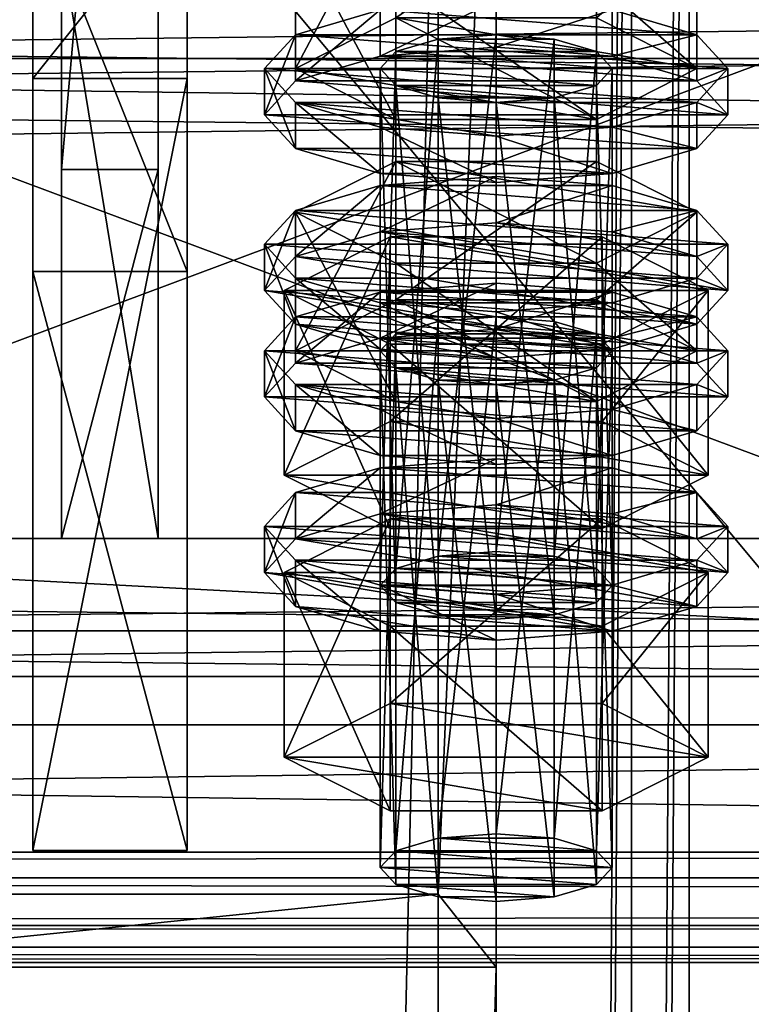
# Model space of a CAD drawing. Header units: millimetres. Extents: x 60485 to 71303, y 100 to 16900.
# Tile 273 of 656: x 65795 to 65833, y 8322 to 8373. Entities that reach past the tile are written whole.
import ezdxf

# ---------------------------------------------------------------- set-up
doc = ezdxf.new("R2010")
doc.units = ezdxf.units.MM
for name, color, linetype in [('1', 7, 'Continuous'), ('1050', 7, 'Continuous'), ('13', 7, 'Continuous'), ('3', 7, 'Continuous'), ('4', 7, 'Continuous'), ('6', 7, 'Continuous'), ('7', 7, 'Continuous'), ('9', 7, 'Continuous')]:
    doc.layers.add(name, color=color, linetype=linetype)

msp = doc.modelspace()

# ---------------------------------------------------------------- meshes
at = {"layer": '1', "color": 7}
mesh = msp.add_polyface(dxfattribs=at)
corners = [(65797.5, 8376.855, 5542.178), (65797.5, 8346.156, 5642.59), (65802.5, 8346.156, 5642.59), (65802.5, 8376.855, 5542.178), (65797.5, 8365.285, 5648.441), (65802.5, 8365.285, 5648.441), (65797.5, 8421.743, 5566.372), (65802.5, 8421.743, 5566.372), (65797.5, 8427.593, 5547.235), (65802.5, 8427.593, 5547.235), (65797.5, 8389.341, 5535.539), (65802.5, 8389.341, 5535.539)]
mesh.append_faces([[corners[k] for k in face] for face in [(0, 2, 3, 3), (1, 5, 2, 2), (4, 7, 5, 5), (6, 9, 7, 7), (8, 11, 9, 9), (10, 3, 11, 11), (1, 6, 4, 4), (8, 0, 10, 10), (3, 9, 11, 11), (7, 2, 5, 5)]], dxfattribs={"vtx0": -1, "color": 7})
mesh.append_faces([[corners[k] for k in face] for face in [(6, 0, 8, 8), (9, 3, 7, 7)]], dxfattribs={"vtx0": -1, "vtx1": -1, "color": 7})
mesh.append_faces([[corners[k] for k in face] for face in [(6, 1, 0, 0), (7, 3, 2, 2)]], dxfattribs={"vtx0": -1, "vtx2": -1, "vtx3": -1, "color": 7})
mesh.append_faces([[corners[k] for k in face] for face in [(0, 1, 2, 2), (1, 4, 5, 5), (4, 6, 7, 7), (6, 8, 9, 9), (8, 10, 11, 11), (10, 0, 3, 3)]], dxfattribs={"vtx2": -1, "vtx3": -1, "color": 7})
at = {"layer": '1050', "color": 161}
mesh = msp.add_polyface(dxfattribs=at)
corners = [(65796, 8380, 2950.03), (65796, 8380, 2850), (65804, 8380, 2850), (65804, 8380, 2950.03), (65796, 8360, 2850), (65804, 8360, 2850), (65796, 8330, 2940.03), (65804, 8330, 2940.03), (65796, 8330, 2960.03), (65804, 8330, 2960.03), (65796, 8370, 2960.03), (65804, 8370, 2960.03)]
mesh.append_faces([[corners[k] for k in face] for face in [(0, 2, 3, 3), (1, 5, 2, 2), (4, 7, 5, 5), (6, 9, 7, 7), (8, 11, 9, 9), (10, 3, 11, 11), (0, 4, 1, 1), (8, 0, 10, 10), (3, 9, 11, 11), (7, 2, 5, 5)]], dxfattribs={"vtx0": -1, "color": 161})
mesh.append_faces([[corners[k] for k in face] for face in [(4, 0, 6, 6), (6, 0, 8, 8), (9, 3, 7, 7)]], dxfattribs={"vtx0": -1, "vtx1": -1, "color": 161})
mesh.append_faces([[corners[k] for k in face] for face in [(7, 3, 2, 2)]], dxfattribs={"vtx0": -1, "vtx2": -1, "vtx3": -1, "color": 161})
mesh.append_faces([[corners[k] for k in face] for face in [(0, 1, 2, 2), (1, 4, 5, 5), (4, 6, 7, 7), (6, 8, 9, 9), (8, 10, 11, 11), (10, 0, 3, 3)]], dxfattribs={"vtx2": -1, "vtx3": -1, "color": 161})
at = {"layer": '13', "color": 20}
mesh = msp.add_polyface(dxfattribs=at)
corners = [(65814.804, 8358.519, 5610.701), (65825.196, 8365.692, 5612.894), (65814.804, 8365.692, 5612.894), (65814, 8343.73, 5563.306), (65814.804, 8371.384, 5568.624), (65814, 8370.506, 5571.492), (65814.804, 8344.607, 5560.437), (65817, 8372.026, 5566.523), (65817, 8345.249, 5558.337), (65820, 8372.261, 5565.755), (65817, 8368.987, 5576.462), (65823, 8368.987, 5576.462), (65820, 8368.752, 5577.23), (65814.804, 8369.629, 5574.361), (65825.196, 8369.629, 5574.361), (65826, 8370.506, 5571.492), (65825.196, 8371.384, 5568.624), (65809.608, 8370.506, 5571.492), (65814.804, 8373.138, 5562.886), (65814.804, 8380.31, 5565.078), (65809.608, 8377.679, 5573.685), (65825.196, 8380.31, 5565.078), (65825.196, 8367.875, 5580.099), (65814.804, 8367.875, 5580.099), (65814.804, 8375.047, 5582.292), (65825.196, 8375.047, 5582.292), (65808, 8368.116, 5570.761), (65809.608, 8369.87, 5565.024), (65809.608, 8372.261, 5565.755), (65808, 8370.506, 5571.492), (65814, 8371.154, 5560.823), (65814, 8373.545, 5561.554), (65820, 8371.624, 5559.286), (65820, 8374.015, 5560.017), (65820, 8364.607, 5582.237), (65814, 8365.077, 5580.7), (65814, 8367.468, 5581.431), (65820, 8366.998, 5582.968), (65809.608, 8366.362, 5576.499), (65809.608, 8368.752, 5577.23), (65830.392, 8369.87, 5565.024), (65832, 8368.116, 5570.761), (65830.392, 8366.362, 5576.499), (65826, 8365.077, 5580.7), (65830.392, 8368.752, 5577.23), (65832, 8370.506, 5571.492), (65830.392, 8372.261, 5565.755), (65814, 8362.053, 5558.041), (65820, 8364.914, 5557.234), (65814, 8364.444, 5558.772), (65830.392, 8363.16, 5562.972), (65809.608, 8363.16, 5562.972), (65826, 8364.444, 5558.772)]
mesh.append_faces([[corners[k] for k in face] for face in [(0, 1, 2, 2), (3, 4, 5, 5), (6, 7, 4, 4), (8, 9, 7, 7), (10, 11, 12, 12), (17, 19, 20, 20), (18, 21, 19, 19), (23, 20, 24, 24), (22, 17, 23, 23), (20, 25, 24, 24), (26, 28, 29, 29), (27, 31, 28, 28), (30, 33, 31, 31), (34, 36, 37, 37), (35, 39, 36, 36), (38, 29, 39, 39), (43, 35, 34, 34), (39, 37, 36, 36), (47, 48, 49, 49), (52, 49, 48, 48)]], dxfattribs={"vtx0": -1, "color": 20})
mesh.append_faces([[corners[k] for k in face] for face in [(11, 10, 13, 13), (14, 13, 5, 5), (15, 5, 4, 4), (16, 4, 7, 7), (22, 18, 17, 17), (25, 20, 19, 19), (40, 30, 27, 27), (41, 27, 26, 26), (42, 26, 38, 38), (43, 38, 35, 35), (44, 39, 29, 29), (45, 29, 28, 28), (46, 28, 31, 31), (50, 51, 49, 49)]], dxfattribs={"vtx0": -1, "vtx2": -1, "vtx3": -1, "color": 20})
mesh.append_faces([[corners[k] for k in face] for face in [(17, 18, 19, 19), (22, 23, 24, 24), (23, 17, 20, 20), (26, 27, 28, 28), (27, 30, 31, 31), (30, 32, 33, 33), (34, 35, 36, 36), (35, 38, 39, 39), (38, 26, 29, 29)]], dxfattribs={"vtx2": -1, "vtx3": -1, "color": 20})
mesh = msp.add_polyface(dxfattribs=at)
corners = [(65830.392, 8363.06, 5621.5), (65814.804, 8365.692, 5612.894), (65825.196, 8365.692, 5612.894), (65820, 8345.484, 5557.568), (65823, 8372.026, 5566.523), (65820, 8372.261, 5565.755), (65823, 8345.249, 5558.337), (65825.196, 8371.384, 5568.624), (65825.196, 8344.607, 5560.437), (65826, 8370.506, 5571.492), (65823, 8368.987, 5576.462), (65814.804, 8369.629, 5574.361), (65825.196, 8369.629, 5574.361), (65814, 8370.506, 5571.492), (65814.804, 8371.384, 5568.624), (65817, 8372.026, 5566.523), (65814.804, 8373.138, 5562.886), (65825.196, 8373.138, 5562.886), (65825.196, 8380.31, 5565.078), (65830.392, 8370.506, 5571.492), (65830.392, 8377.679, 5573.685), (65825.196, 8367.875, 5580.099), (65825.196, 8375.047, 5582.292), (65814.804, 8375.047, 5582.292), (65814.804, 8380.31, 5565.078), (65820, 8371.624, 5559.286), (65826, 8371.154, 5560.823), (65826, 8373.545, 5561.554), (65820, 8374.015, 5560.017), (65830.392, 8369.87, 5565.024), (65830.392, 8372.261, 5565.755), (65832, 8368.116, 5570.761), (65832, 8370.506, 5571.492), (65830.392, 8366.362, 5576.499), (65830.392, 8368.752, 5577.23), (65826, 8365.077, 5580.7), (65826, 8367.468, 5581.431), (65820, 8364.607, 5582.237), (65820, 8366.998, 5582.968), (65814, 8371.154, 5560.823), (65809.608, 8369.87, 5565.024), (65808, 8368.116, 5570.761), (65809.608, 8366.362, 5576.499), (65809.608, 8368.752, 5577.23), (65808, 8370.506, 5571.492), (65809.608, 8372.261, 5565.755), (65814, 8373.545, 5561.554), (65820, 8362.523, 5556.503), (65826, 8364.444, 5558.772), (65820, 8364.914, 5557.234)]
mesh.append_faces([[corners[k] for k in face] for face in [(0, 1, 2, 2), (3, 4, 5, 5), (6, 7, 4, 4), (8, 9, 7, 7), (4, 15, 5, 5), (17, 20, 18, 18), (19, 22, 20, 20), (21, 23, 22, 22), (16, 19, 17, 17), (20, 24, 18, 18), (25, 27, 28, 28), (26, 30, 27, 27), (29, 32, 30, 30), (31, 34, 32, 32), (33, 36, 34, 34), (35, 38, 36, 36), (39, 26, 25, 25), (27, 46, 28, 28), (47, 48, 49, 49)]], dxfattribs={"vtx0": -1, "color": 20})
mesh.append_faces([[corners[k] for k in face] for face in [(10, 11, 12, 12), (12, 13, 9, 9), (9, 14, 7, 7), (7, 15, 4, 4), (19, 16, 21, 21), (22, 24, 20, 20), (26, 39, 29, 29), (29, 40, 31, 31), (31, 41, 33, 33), (33, 42, 35, 35), (38, 43, 36, 36), (36, 43, 34, 34), (34, 44, 32, 32), (32, 45, 30, 30), (30, 46, 27, 27)]], dxfattribs={"vtx0": -1, "vtx1": -1, "color": 20})
mesh.append_faces([[corners[k] for k in face] for face in [(16, 17, 18, 18), (17, 19, 20, 20), (19, 21, 22, 22), (25, 26, 27, 27), (26, 29, 30, 30), (29, 31, 32, 32), (31, 33, 34, 34), (33, 35, 36, 36), (35, 37, 38, 38)]], dxfattribs={"vtx2": -1, "vtx3": -1, "color": 20})
mesh = msp.add_polyface(dxfattribs=at)
corners = [(65825.196, 8356.765, 5616.439), (65814.804, 8356.765, 5616.439), (65817, 8357.407, 5614.339), (65809.608, 8355.888, 5619.308), (65814.804, 8358.519, 5610.701), (65814.804, 8365.692, 5612.894), (65809.608, 8363.06, 5621.5), (65814.804, 8353.257, 5627.914), (65814.804, 8360.429, 5630.107), (65825.196, 8360.429, 5630.107), (65809.608, 8355.251, 5612.839), (65814, 8356.536, 5608.639), (65814, 8358.926, 5609.369), (65809.608, 8357.642, 5613.57), (65820, 8357.006, 5607.101), (65820, 8359.396, 5607.832), (65830.392, 8357.642, 5613.57), (65826, 8358.926, 5609.369), (65814, 8343.73, 5563.306), (65814.804, 8344.607, 5560.437), (65814.804, 8371.384, 5568.624), (65817, 8345.249, 5558.337), (65817, 8372.026, 5566.523), (65820, 8345.484, 5557.568), (65820, 8372.261, 5565.755), (65820, 8341.976, 5569.044), (65817, 8368.987, 5576.462), (65820, 8368.752, 5577.23), (65817, 8342.211, 5568.275), (65814.804, 8369.629, 5574.361), (65814.804, 8342.853, 5566.175), (65814, 8370.506, 5571.492), (65809.03, 8349.452, 5565.055), (65814.515, 8361.792, 5558.894), (65809.03, 8359.015, 5567.979), (65814.515, 8352.229, 5555.97), (65825.485, 8361.792, 5558.894), (65825.485, 8356.237, 5577.064), (65814.515, 8356.237, 5577.064), (65830.97, 8359.015, 5567.979), (65808, 8359.015, 5567.979), (65809.608, 8360.769, 5562.241), (65809.608, 8363.16, 5562.972), (65808, 8361.406, 5568.71), (65814, 8362.053, 5558.041), (65814, 8364.444, 5558.772), (65820, 8362.523, 5556.503), (65820, 8364.914, 5557.234), (65820, 8355.506, 5579.455), (65814, 8355.976, 5577.917), (65814, 8358.367, 5578.648), (65820, 8357.897, 5580.186), (65809.608, 8357.261, 5573.717), (65809.608, 8359.651, 5574.448), (65830.392, 8360.769, 5562.241), (65832, 8359.015, 5567.979), (65830.392, 8357.261, 5573.717), (65826, 8355.976, 5577.917), (65826, 8358.367, 5578.648), (65830.392, 8359.651, 5574.448), (65832, 8361.406, 5568.71)]
mesh.append_faces([[corners[k] for k in face] for face in [(3, 5, 6, 6), (7, 6, 8, 8), (6, 9, 8, 8), (10, 12, 13, 13), (11, 15, 12, 12), (17, 12, 15, 15), (25, 26, 27, 27), (28, 29, 26, 26), (30, 31, 29, 29), (32, 33, 34, 34), (35, 36, 33, 33), (34, 37, 38, 38), (40, 42, 43, 43), (41, 45, 42, 42), (48, 50, 51, 51), (49, 53, 50, 50), (52, 43, 53, 53), (50, 58, 51, 51)]], dxfattribs={"vtx0": -1, "color": 20})
mesh.append_faces([[corners[k] for k in face] for face in [(0, 1, 2, 2), (9, 6, 5, 5), (16, 13, 12, 12), (39, 34, 33, 33), (54, 46, 44, 44), (55, 44, 41, 41), (56, 41, 40, 40), (57, 40, 52, 52), (58, 50, 53, 53), (59, 53, 43, 43), (60, 43, 42, 42)]], dxfattribs={"vtx0": -1, "vtx2": -1, "vtx3": -1, "color": 20})
mesh.append_faces([[corners[k] for k in face] for face in [(3, 4, 5, 5), (7, 3, 6, 6), (10, 11, 12, 12), (11, 14, 15, 15), (18, 19, 20, 20), (19, 21, 22, 22), (21, 23, 24, 24), (30, 18, 31, 31), (40, 41, 42, 42), (41, 44, 45, 45), (44, 46, 47, 47), (48, 49, 50, 50), (49, 52, 53, 53), (52, 40, 43, 43)]], dxfattribs={"vtx2": -1, "vtx3": -1, "color": 20})
mesh = msp.add_polyface(dxfattribs=at)
corners = [(65825.196, 8356.765, 5616.439), (65817, 8357.407, 5614.339), (65820, 8357.642, 5613.57), (65823, 8357.407, 5614.339), (65814.804, 8358.519, 5610.701), (65825.196, 8358.519, 5610.701), (65825.196, 8365.692, 5612.894), (65830.392, 8355.888, 5619.308), (65830.392, 8363.06, 5621.5), (65825.196, 8353.257, 5627.914), (65825.196, 8360.429, 5630.107), (65814.804, 8360.429, 5630.107), (65814.804, 8365.692, 5612.894), (65820, 8357.006, 5607.101), (65826, 8356.536, 5608.639), (65826, 8358.926, 5609.369), (65820, 8359.396, 5607.832), (65830.392, 8357.642, 5613.57), (65832, 8355.888, 5619.308), (65809.608, 8357.642, 5613.57), (65814, 8358.926, 5609.369), (65820, 8345.484, 5557.568), (65823, 8345.249, 5558.337), (65823, 8372.026, 5566.523), (65825.196, 8344.607, 5560.437), (65825.196, 8371.384, 5568.624), (65826, 8343.73, 5563.306), (65826, 8370.506, 5571.492), (65825.196, 8369.629, 5574.361), (65825.196, 8342.853, 5566.175), (65823, 8368.987, 5576.462), (65823, 8342.211, 5568.275), (65820, 8368.752, 5577.23), (65814.515, 8352.229, 5555.97), (65825.485, 8352.229, 5555.97), (65825.485, 8361.792, 5558.894), (65830.97, 8359.015, 5567.979), (65825.485, 8356.237, 5577.064), (65809.03, 8359.015, 5567.979), (65814.515, 8361.792, 5558.894), (65820, 8362.523, 5556.503), (65826, 8362.053, 5558.041), (65826, 8364.444, 5558.772), (65830.392, 8360.769, 5562.241), (65830.392, 8363.16, 5562.972), (65832, 8359.015, 5567.979), (65832, 8361.406, 5568.71), (65830.392, 8357.261, 5573.717), (65830.392, 8359.651, 5574.448), (65826, 8355.976, 5577.917), (65826, 8358.367, 5578.648), (65820, 8357.897, 5580.186), (65814, 8362.053, 5558.041), (65809.608, 8360.769, 5562.241), (65808, 8359.015, 5567.979), (65809.608, 8359.651, 5574.448), (65808, 8361.406, 5568.71), (65809.608, 8363.16, 5562.972), (65814, 8364.444, 5558.772)]
mesh.append_faces([[corners[k] for k in face] for face in [(0, 2, 3, 3), (5, 8, 6, 6), (7, 10, 8, 8), (9, 11, 10, 10), (4, 7, 5, 5), (13, 15, 16, 16), (14, 17, 15, 15), (26, 28, 27, 27), (29, 30, 28, 28), (31, 32, 30, 30), (34, 36, 35, 35), (36, 39, 35, 35), (41, 44, 42, 42), (43, 46, 44, 44), (45, 48, 46, 46), (47, 50, 48, 48), (49, 51, 50, 50), (40, 43, 41, 41)]], dxfattribs={"vtx0": -1, "color": 20})
mesh.append_faces([[corners[k] for k in face] for face in [(10, 12, 8, 8), (18, 19, 17, 17), (17, 20, 15, 15), (37, 38, 36, 36), (43, 52, 45, 45), (45, 53, 47, 47), (47, 54, 49, 49), (50, 55, 48, 48), (48, 56, 46, 46), (46, 57, 44, 44), (44, 58, 42, 42)]], dxfattribs={"vtx0": -1, "vtx1": -1, "color": 20})
mesh.append_faces([[corners[k] for k in face] for face in [(0, 1, 2, 2)]], dxfattribs={"vtx0": -1, "vtx2": -1, "vtx3": -1, "color": 20})
mesh.append_faces([[corners[k] for k in face] for face in [(4, 5, 6, 6), (5, 7, 8, 8), (7, 9, 10, 10), (13, 14, 15, 15), (21, 22, 23, 23), (22, 24, 25, 25), (24, 26, 27, 27), (33, 34, 35, 35), (40, 41, 42, 42), (41, 43, 44, 44), (43, 45, 46, 46), (45, 47, 48, 48), (47, 49, 50, 50)]], dxfattribs={"vtx2": -1, "vtx3": -1, "color": 20})
mesh = msp.add_polyface(dxfattribs=at)
corners = [(65814, 8329.111, 5611.121), (65814.804, 8356.765, 5616.439), (65814, 8355.888, 5619.308), (65814.804, 8329.988, 5608.252), (65817, 8357.407, 5614.339), (65817, 8330.631, 5606.152), (65820, 8357.642, 5613.57), (65817, 8327.592, 5616.09), (65814.804, 8355.011, 5622.177), (65817, 8354.369, 5624.277), (65814.804, 8328.234, 5613.99), (65823, 8354.369, 5624.277), (65825.196, 8355.011, 5622.177), (65826, 8355.888, 5619.308), (65825.196, 8353.257, 5627.914), (65814.804, 8353.257, 5627.914), (65814.804, 8360.429, 5630.107), (65814.804, 8358.519, 5610.701), (65809.608, 8355.888, 5619.308), (65808, 8353.497, 5618.577), (65809.608, 8355.251, 5612.839), (65809.608, 8357.642, 5613.57), (65808, 8355.888, 5619.308), (65820, 8349.989, 5630.052), (65814, 8350.459, 5628.515), (65814, 8352.849, 5629.246), (65820, 8352.379, 5630.783), (65809.608, 8351.743, 5624.315), (65809.608, 8354.134, 5625.045), (65830.392, 8355.251, 5612.839), (65814, 8356.536, 5608.639), (65832, 8353.497, 5618.577), (65830.392, 8351.743, 5624.315), (65826, 8350.459, 5628.515), (65830.392, 8354.134, 5625.045), (65832, 8355.888, 5619.308), (65809.608, 8346.15, 5610.056), (65814, 8347.435, 5605.856), (65814, 8349.825, 5606.587), (65809.608, 8348.541, 5610.787), (65820, 8347.905, 5604.319), (65820, 8350.295, 5605.05), (65832, 8346.787, 5616.525), (65808, 8346.787, 5616.525), (65830.392, 8348.541, 5610.787), (65826, 8349.825, 5606.587), (65820, 8341.976, 5569.044), (65817, 8342.211, 5568.275), (65817, 8368.987, 5576.462), (65814.804, 8342.853, 5566.175), (65814.804, 8369.629, 5574.361), (65809.03, 8349.452, 5565.055), (65814.515, 8352.229, 5555.97), (65814.515, 8361.792, 5558.894), (65825.485, 8346.674, 5574.14), (65814.515, 8346.674, 5574.14), (65814.515, 8356.237, 5577.064), (65809.03, 8359.015, 5567.979), (65830.97, 8349.452, 5565.055), (65826, 8355.976, 5577.917), (65809.608, 8357.261, 5573.717), (65820, 8355.506, 5579.455), (65814, 8355.976, 5577.917)]
mesh.append_faces([[corners[k] for k in face] for face in [(0, 1, 2, 2), (3, 4, 1, 1), (5, 6, 4, 4), (7, 8, 9, 9), (10, 2, 8, 8), (14, 18, 15, 15), (19, 21, 22, 22), (23, 25, 26, 26), (24, 28, 25, 25), (27, 22, 28, 28), (33, 24, 23, 23), (28, 26, 25, 25), (36, 38, 39, 39), (37, 41, 38, 38), (45, 38, 41, 41), (55, 57, 56, 56), (61, 60, 62, 62)]], dxfattribs={"vtx0": -1, "color": 20})
mesh.append_faces([[corners[k] for k in face] for face in [(59, 60, 61, 61)]], dxfattribs={"vtx0": -1, "vtx1": -1, "color": 20})
mesh.append_faces([[corners[k] for k in face] for face in [(11, 9, 8, 8), (12, 8, 2, 2), (13, 2, 1, 1), (14, 17, 18, 18), (29, 30, 20, 20), (31, 20, 19, 19), (32, 19, 27, 27), (33, 27, 24, 24), (34, 28, 22, 22), (35, 22, 21, 21), (42, 43, 39, 39), (44, 39, 38, 38), (58, 52, 51, 51)]], dxfattribs={"vtx0": -1, "vtx2": -1, "vtx3": -1, "color": 20})
mesh.append_faces([[corners[k] for k in face] for face in [(14, 15, 16, 16), (19, 20, 21, 21), (23, 24, 25, 25), (24, 27, 28, 28), (27, 19, 22, 22), (36, 37, 38, 38), (37, 40, 41, 41), (46, 47, 48, 48), (47, 49, 50, 50), (51, 52, 53, 53), (54, 55, 56, 56), (55, 51, 57, 57)]], dxfattribs={"vtx2": -1, "vtx3": -1, "color": 20})
mesh = msp.add_polyface(dxfattribs=at)
corners = [(65820, 8330.866, 5605.383), (65823, 8357.407, 5614.339), (65820, 8357.642, 5613.57), (65823, 8330.631, 5606.152), (65825.196, 8356.765, 5616.439), (65825.196, 8329.988, 5608.252), (65826, 8355.888, 5619.308), (65826, 8329.111, 5611.121), (65825.196, 8355.011, 5622.177), (65825.196, 8328.234, 5613.99), (65823, 8354.369, 5624.277), (65817, 8354.369, 5624.277), (65820, 8354.134, 5625.045), (65814.804, 8355.011, 5622.177), (65814, 8355.888, 5619.308), (65814.804, 8356.765, 5616.439), (65830.392, 8355.888, 5619.308), (65814.804, 8358.519, 5610.701), (65825.196, 8353.257, 5627.914), (65826, 8356.536, 5608.639), (65830.392, 8355.251, 5612.839), (65830.392, 8357.642, 5613.57), (65832, 8353.497, 5618.577), (65832, 8355.888, 5619.308), (65830.392, 8351.743, 5624.315), (65830.392, 8354.134, 5625.045), (65826, 8350.459, 5628.515), (65826, 8352.849, 5629.246), (65820, 8349.989, 5630.052), (65820, 8352.379, 5630.783), (65814, 8356.536, 5608.639), (65820, 8357.006, 5607.101), (65809.608, 8355.251, 5612.839), (65808, 8353.497, 5618.577), (65809.608, 8351.743, 5624.315), (65809.608, 8354.134, 5625.045), (65808, 8355.888, 5619.308), (65820, 8347.905, 5604.319), (65826, 8347.435, 5605.856), (65826, 8349.825, 5606.587), (65820, 8350.295, 5605.05), (65830.392, 8346.15, 5610.056), (65830.392, 8348.541, 5610.787), (65832, 8346.787, 5616.525), (65809.608, 8348.541, 5610.787), (65814, 8349.825, 5606.587), (65826, 8343.73, 5563.306), (65825.196, 8342.853, 5566.175), (65825.196, 8369.629, 5574.361), (65823, 8342.211, 5568.275), (65823, 8368.987, 5576.462), (65820, 8341.976, 5569.044), (65820, 8368.752, 5577.23), (65825.485, 8352.229, 5555.97), (65830.97, 8349.452, 5565.055), (65830.97, 8359.015, 5567.979), (65825.485, 8346.674, 5574.14), (65825.485, 8356.237, 5577.064), (65814.515, 8356.237, 5577.064), (65814.515, 8352.229, 5555.97), (65809.03, 8349.452, 5565.055), (65826, 8355.976, 5577.917), (65820, 8355.506, 5579.455), (65820, 8357.897, 5580.186)]
mesh.append_faces([[corners[k] for k in face] for face in [(0, 1, 2, 2), (3, 4, 1, 1), (5, 6, 4, 4), (7, 8, 6, 6), (9, 10, 8, 8), (11, 10, 12, 12), (20, 23, 21, 21), (22, 25, 23, 23), (24, 27, 25, 25), (26, 29, 27, 27), (30, 19, 31, 31), (37, 39, 40, 40), (38, 42, 39, 39), (54, 57, 55, 55), (56, 58, 57, 57), (59, 54, 53, 53)]], dxfattribs={"vtx0": -1, "color": 20})
mesh.append_faces([[corners[k] for k in face] for face in [(10, 13, 8, 8), (8, 14, 6, 6), (6, 15, 4, 4), (16, 17, 18, 18), (19, 30, 20, 20), (20, 32, 22, 22), (22, 33, 24, 24), (24, 34, 26, 26), (29, 35, 27, 27), (27, 35, 25, 25), (25, 36, 23, 23), (43, 44, 42, 42), (42, 45, 39, 39), (54, 60, 56, 56)]], dxfattribs={"vtx0": -1, "vtx1": -1, "color": 20})
mesh.append_faces([[corners[k] for k in face] for face in [(19, 20, 21, 21), (20, 22, 23, 23), (22, 24, 25, 25), (24, 26, 27, 27), (26, 28, 29, 29), (37, 38, 39, 39), (38, 41, 42, 42), (46, 47, 48, 48), (47, 49, 50, 50), (49, 51, 52, 52), (53, 54, 55, 55), (54, 56, 57, 57), (61, 62, 63, 63)]], dxfattribs={"vtx2": -1, "vtx3": -1, "color": 20})
mesh = msp.add_polyface(dxfattribs=at)
corners = [(65814, 8329.111, 5611.121), (65814.804, 8329.988, 5608.252), (65814.804, 8356.765, 5616.439), (65817, 8330.631, 5606.152), (65817, 8357.407, 5614.339), (65820, 8330.866, 5605.383), (65820, 8357.642, 5613.57), (65820, 8327.357, 5616.859), (65817, 8327.592, 5616.09), (65817, 8354.369, 5624.277), (65820, 8354.134, 5625.045), (65814.804, 8328.234, 5613.99), (65814.804, 8355.011, 5622.177), (65814, 8355.888, 5619.308), (65825.196, 8329.988, 5608.252), (65826, 8329.111, 5611.121), (65825.196, 8328.234, 5613.99), (65823, 8327.592, 5616.09), (65809.03, 8334.833, 5612.871), (65814.515, 8337.611, 5603.786), (65814.515, 8347.174, 5606.709), (65809.03, 8344.396, 5615.794), (65825.485, 8347.174, 5606.709), (65825.485, 8332.056, 5621.955), (65814.515, 8332.056, 5621.955), (65814.515, 8341.619, 5624.879), (65830.97, 8334.833, 5612.871), (65825.485, 8341.619, 5624.879), (65830.97, 8344.396, 5615.794), (65808, 8344.396, 5615.794), (65809.608, 8346.15, 5610.056), (65809.608, 8348.541, 5610.787), (65808, 8346.787, 5616.525), (65820, 8340.888, 5627.27), (65814, 8341.358, 5625.733), (65814, 8343.749, 5626.463), (65820, 8343.279, 5628.001), (65809.608, 8342.642, 5621.532), (65809.608, 8345.033, 5622.263), (65830.392, 8346.15, 5610.056), (65820, 8347.905, 5604.319), (65814, 8347.435, 5605.856), (65832, 8344.396, 5615.794), (65830.392, 8342.642, 5621.532), (65826, 8341.358, 5625.733), (65826, 8343.749, 5626.463), (65830.392, 8345.033, 5622.263), (65825.196, 8344.607, 5560.437), (65817, 8345.249, 5558.337), (65814.804, 8344.607, 5560.437), (65826, 8343.73, 5563.306), (65814, 8343.73, 5563.306), (65825.196, 8342.853, 5566.175), (65814.804, 8342.853, 5566.175), (65823, 8342.211, 5568.275), (65817, 8342.211, 5568.275), (65825.485, 8346.674, 5574.14), (65809.03, 8349.452, 5565.055), (65814.515, 8346.674, 5574.14)]
mesh.append_faces([[corners[k] for k in face] for face in [(7, 9, 10, 10), (17, 8, 7, 7), (18, 20, 21, 21), (19, 22, 20, 20), (24, 21, 25, 25), (23, 18, 24, 24), (21, 27, 25, 25), (29, 31, 32, 32), (33, 35, 36, 36), (34, 38, 35, 35), (37, 32, 38, 38), (33, 37, 34, 34), (56, 57, 58, 58)]], dxfattribs={"vtx0": -1, "color": 20})
mesh.append_faces([[corners[k] for k in face] for face in [(44, 37, 33, 33)]], dxfattribs={"vtx0": -1, "vtx1": -1, "color": 20})
mesh.append_faces([[corners[k] for k in face] for face in [(14, 3, 1, 1), (15, 1, 0, 0), (16, 0, 11, 11), (17, 11, 8, 8), (26, 19, 18, 18), (28, 21, 20, 20), (39, 40, 41, 41), (42, 41, 30, 30), (43, 30, 29, 29), (44, 29, 37, 37), (45, 35, 38, 38), (46, 38, 32, 32), (47, 48, 49, 49), (50, 49, 51, 51), (52, 51, 53, 53), (54, 53, 55, 55)]], dxfattribs={"vtx0": -1, "vtx2": -1, "vtx3": -1, "color": 20})
mesh.append_faces([[corners[k] for k in face] for face in [(0, 1, 2, 2), (1, 3, 4, 4), (3, 5, 6, 6), (7, 8, 9, 9), (8, 11, 12, 12), (11, 0, 13, 13), (18, 19, 20, 20), (23, 24, 25, 25), (24, 18, 21, 21), (29, 30, 31, 31), (33, 34, 35, 35), (34, 37, 38, 38), (37, 29, 32, 32)]], dxfattribs={"vtx2": -1, "vtx3": -1, "color": 20})
mesh = msp.add_polyface(dxfattribs=at)
corners = [(65820, 8330.866, 5605.383), (65823, 8330.631, 5606.152), (65823, 8357.407, 5614.339), (65825.196, 8329.988, 5608.252), (65825.196, 8356.765, 5616.439), (65826, 8329.111, 5611.121), (65826, 8355.888, 5619.308), (65825.196, 8328.234, 5613.99), (65825.196, 8355.011, 5622.177), (65823, 8327.592, 5616.09), (65823, 8354.369, 5624.277), (65820, 8327.357, 5616.859), (65820, 8354.134, 5625.045), (65817, 8330.631, 5606.152), (65814.804, 8329.988, 5608.252), (65814, 8329.111, 5611.121), (65814.804, 8328.234, 5613.99), (65814.515, 8337.611, 5603.786), (65825.485, 8337.611, 5603.786), (65825.485, 8347.174, 5606.709), (65830.97, 8334.833, 5612.871), (65830.97, 8344.396, 5615.794), (65825.485, 8332.056, 5621.955), (65825.485, 8341.619, 5624.879), (65814.515, 8341.619, 5624.879), (65809.03, 8334.833, 5612.871), (65809.03, 8344.396, 5615.794), (65814.515, 8347.174, 5606.709), (65830.392, 8346.15, 5610.056), (65832, 8344.396, 5615.794), (65832, 8346.787, 5616.525), (65830.392, 8348.541, 5610.787), (65830.392, 8342.642, 5621.532), (65830.392, 8345.033, 5622.263), (65826, 8341.358, 5625.733), (65826, 8343.749, 5626.463), (65820, 8340.888, 5627.27), (65820, 8343.279, 5628.001), (65820, 8347.905, 5604.319), (65826, 8347.435, 5605.856), (65814, 8347.435, 5605.856), (65809.608, 8346.15, 5610.056), (65808, 8344.396, 5615.794), (65814, 8343.749, 5626.463), (65809.608, 8345.033, 5622.263), (65808, 8346.787, 5616.525), (65817, 8345.249, 5558.337), (65823, 8345.249, 5558.337), (65820, 8345.484, 5557.568), (65825.196, 8344.607, 5560.437), (65814.804, 8344.607, 5560.437), (65826, 8343.73, 5563.306), (65814, 8343.73, 5563.306), (65825.196, 8342.853, 5566.175), (65814.804, 8342.853, 5566.175), (65823, 8342.211, 5568.275), (65817, 8342.211, 5568.275), (65820, 8341.976, 5569.044)]
mesh.append_faces([[corners[k] for k in face] for face in [(9, 12, 10, 10), (13, 1, 0, 0), (18, 21, 19, 19), (20, 23, 21, 21), (22, 24, 23, 23), (17, 20, 18, 18), (21, 27, 19, 19), (28, 30, 31, 31), (29, 33, 30, 30), (32, 35, 33, 33), (34, 37, 35, 35), (38, 28, 39, 39), (43, 35, 37, 37), (46, 47, 48, 48), (55, 56, 57, 57)]], dxfattribs={"vtx0": -1, "color": 20})
mesh.append_faces([[corners[k] for k in face] for face in [(1, 13, 3, 3), (3, 14, 5, 5), (5, 15, 7, 7), (7, 16, 9, 9), (20, 25, 22, 22), (23, 26, 21, 21), (28, 40, 29, 29), (29, 41, 32, 32), (32, 42, 34, 34), (35, 44, 33, 33), (33, 45, 30, 30), (47, 46, 49, 49), (49, 50, 51, 51), (51, 52, 53, 53), (53, 54, 55, 55)]], dxfattribs={"vtx0": -1, "vtx1": -1, "color": 20})
mesh.append_faces([[corners[k] for k in face] for face in [(0, 1, 2, 2), (1, 3, 4, 4), (3, 5, 6, 6), (5, 7, 8, 8), (7, 9, 10, 10), (9, 11, 12, 12), (17, 18, 19, 19), (18, 20, 21, 21), (20, 22, 23, 23), (28, 29, 30, 30), (29, 32, 33, 33), (32, 34, 35, 35), (34, 36, 37, 37)]], dxfattribs={"vtx2": -1, "vtx3": -1, "color": 20})
at = {"layer": '3', "color": 91}
mesh = msp.add_polyface(dxfattribs=at)
corners = [(65770, 8485, 5564.7), (65830, 8485, 5564.7), (65830, 145.041, 3014.919), (65770, 145.041, 3014.919), (65770, 271.84, 2970.03), (65830, 271.84, 2970.03), (65830, 8485, 5481.045), (65770, 8485, 5481.045), (65770, 145.041, 2970.03), (65827, 8485, 5484.182), (65773, 8485, 5484.182), (65773, 8485, 5561.563), (65827, 8485, 5561.563), (65773, 145.041, 3011.782), (65827, 145.041, 3011.782), (65773, 261.579, 2970.03), (65773, 145.041, 2970.03), (65827, 261.579, 2970.03), (65827, 145.041, 2970.03), (65830, 145.041, 2970.03)]
mesh.append_faces([[corners[k] for k in face] for face in [(0, 2, 3, 3), (4, 6, 7, 7), (4, 3, 8, 8), (0, 4, 7, 7), (12, 13, 14, 14), (15, 11, 10, 10), (13, 15, 16, 16), (17, 10, 9, 9), (17, 14, 18, 18), (12, 17, 9, 9), (8, 13, 16, 16), (18, 2, 19, 19), (5, 1, 6, 6), (2, 5, 19, 19), (5, 18, 19, 19), (15, 8, 16, 16)]], dxfattribs={"vtx0": -1, "color": 91})
mesh.append_faces([[corners[k] for k in face] for face in [(3, 4, 0, 0), (0, 11, 1, 1), (11, 7, 10, 10), (10, 7, 9, 9), (1, 12, 6, 6), (12, 1, 11, 11), (6, 9, 7, 7), (11, 15, 13, 13), (14, 17, 12, 12), (2, 14, 3, 3), (3, 13, 8, 8), (1, 5, 2, 2), (18, 5, 17, 17), (17, 5, 15, 15), (8, 15, 4, 4), (4, 15, 5, 5)]], dxfattribs={"vtx0": -1, "vtx1": -1, "color": 91})
mesh.append_faces([[corners[k] for k in face] for face in [(11, 0, 7, 7), (6, 12, 9, 9), (2, 18, 14, 14), (3, 14, 13, 13)]], dxfattribs={"vtx0": -1, "vtx2": -1, "vtx3": -1, "color": 91})
mesh.append_faces([[corners[k] for k in face] for face in [(0, 1, 2, 2), (4, 5, 6, 6), (12, 11, 13, 13), (17, 15, 10, 10)]], dxfattribs={"vtx2": -1, "vtx3": -1, "color": 91})
mesh = msp.add_polyface(dxfattribs=at)
corners = [(65845, 8374.997, 5531.153), (65755, 8374.997, 5531.153), (65755, 8341.374, 5641.128), (65845, 8341.374, 5641.128), (65755, 8379.778, 5532.615), (65755, 8346.156, 5642.59), (65845, 8379.778, 5532.615), (65845, 8346.156, 5642.59)]
mesh.append_faces([[corners[k] for k in face] for face in [(0, 2, 3, 3), (1, 5, 2, 2), (4, 7, 5, 5), (6, 3, 7, 7), (1, 6, 4, 4), (3, 5, 7, 7)]], dxfattribs={"vtx0": -1, "color": 91})
mesh.append_faces([[corners[k] for k in face] for face in [(0, 1, 2, 2), (1, 4, 5, 5), (4, 6, 7, 7), (6, 0, 3, 3), (1, 0, 6, 6), (3, 2, 5, 5)]], dxfattribs={"vtx2": -1, "vtx3": -1, "color": 91})
at = {"layer": '4', "color": 171}
mesh = msp.add_polyface(dxfattribs=at)
corners = [(65817, 6827.199, 4974.204), (65783, 6827.199, 4974.204), (65783, 8327.739, 3030.03), (65817, 8327.739, 3030.03), (65783, 6882.39, 4991.078), (65783, 8395.952, 3030.03), (65817, 6882.39, 4991.078), (65817, 8395.952, 3030.03), (65820, 6824.133, 4973.267), (65820, 6885.456, 4992.015), (65820, 8399.742, 3030.03), (65820, 8323.949, 3030.03), (65780, 6885.456, 4992.015), (65780, 8399.742, 3030.03), (65780, 6824.133, 4973.267), (65780, 8323.949, 3030.03)]
mesh.append_faces([[corners[k] for k in face] for face in [(0, 2, 3, 3), (1, 5, 2, 2), (4, 7, 5, 5), (6, 3, 7, 7), (8, 10, 11, 11), (9, 13, 10, 10), (12, 15, 13, 13), (14, 11, 15, 15)]], dxfattribs={"vtx0": -1, "color": 171})
mesh.append_faces([[corners[k] for k in face] for face in [(9, 6, 12, 12), (6, 8, 0, 0), (0, 8, 1, 1), (12, 4, 14, 14), (4, 12, 6, 6), (14, 1, 8, 8), (11, 3, 15, 15), (3, 10, 7, 7), (7, 10, 5, 5), (15, 2, 13, 13), (2, 15, 3, 3), (13, 5, 10, 10)]], dxfattribs={"vtx0": -1, "vtx1": -1, "color": 171})
mesh.append_faces([[corners[k] for k in face] for face in [(6, 9, 8, 8), (14, 4, 1, 1), (3, 11, 10, 10), (13, 2, 5, 5)]], dxfattribs={"vtx0": -1, "vtx2": -1, "vtx3": -1, "color": 171})
mesh.append_faces([[corners[k] for k in face] for face in [(0, 1, 2, 2), (1, 4, 5, 5), (4, 6, 7, 7), (6, 0, 3, 3), (8, 9, 10, 10), (9, 12, 13, 13), (12, 14, 15, 15), (14, 8, 11, 11)]], dxfattribs={"vtx2": -1, "vtx3": -1, "color": 171})
at = {"layer": '6', "color": 2}
mesh = msp.add_polyface(dxfattribs=at)
corners = [(65773, 8445, 2973.03), (65827, 8445, 2973.03), (65827, 281.652, 2973.03), (65773, 281.652, 2973.03), (65827, 8445, 3027.03), (65827, 458.279, 3027.03), (65773, 8445, 3027.03), (65773, 458.279, 3027.03), (65770, 8445, 2970.03), (65770, 8445, 3030.03), (65770, 468.091, 3030.03), (65770, 271.84, 2970.03), (65830, 8445, 3030.03), (65830, 468.091, 3030.03), (65830, 8445, 2970.03), (65830, 271.84, 2970.03)]
mesh.append_faces([[corners[k] for k in face] for face in [(0, 2, 3, 3), (1, 5, 2, 2), (4, 7, 5, 5), (6, 3, 7, 7), (8, 10, 11, 11), (9, 13, 10, 10), (12, 15, 13, 13), (14, 11, 15, 15)]], dxfattribs={"vtx0": -1, "color": 2})
mesh.append_faces([[corners[k] for k in face] for face in [(9, 6, 12, 12), (6, 8, 0, 0), (0, 8, 1, 1), (12, 4, 14, 14), (4, 12, 6, 6), (14, 1, 8, 8), (11, 3, 15, 15), (3, 10, 7, 7), (7, 10, 5, 5), (15, 2, 13, 13), (2, 15, 3, 3), (13, 5, 10, 10)]], dxfattribs={"vtx0": -1, "vtx1": -1, "color": 2})
mesh.append_faces([[corners[k] for k in face] for face in [(6, 9, 8, 8), (14, 4, 1, 1), (3, 11, 10, 10), (13, 2, 5, 5)]], dxfattribs={"vtx0": -1, "vtx2": -1, "vtx3": -1, "color": 2})
mesh.append_faces([[corners[k] for k in face] for face in [(0, 1, 2, 2), (1, 4, 5, 5), (4, 6, 7, 7), (6, 0, 3, 3), (8, 9, 10, 10), (9, 12, 13, 13), (12, 14, 15, 15), (14, 8, 11, 11)]], dxfattribs={"vtx2": -1, "vtx3": -1, "color": 2})
at = {"layer": '7', "color": 6}
mesh = msp.add_polyface(dxfattribs=at)
corners = [(65850, 8325, 2970.03), (65750, 8325, 2970.03), (65750, 8445, 2970.03), (65850, 8445, 2970.03), (65750, 8325, 2960.03), (65750, 8445, 2960.03), (65850, 8325, 2960.03), (65850, 8445, 2960.03)]
mesh.append_faces([[corners[k] for k in face] for face in [(0, 2, 3, 3), (1, 5, 2, 2), (4, 7, 5, 5), (6, 3, 7, 7), (1, 6, 4, 4), (3, 5, 7, 7)]], dxfattribs={"vtx0": -1, "color": 6})
mesh.append_faces([[corners[k] for k in face] for face in [(0, 1, 2, 2), (1, 4, 5, 5), (4, 6, 7, 7), (6, 0, 3, 3), (1, 0, 6, 6), (3, 2, 5, 5)]], dxfattribs={"vtx2": -1, "vtx3": -1, "color": 6})
at = {"layer": '9', "color": 243}
mesh = msp.add_polyface(dxfattribs=at)
corners = [(66100, 8328.584, 5522.19), (66100, 8373.529, 5535.938), (62900, 8373.529, 5535.938), (62900, 8328.584, 5522.19), (66100, 8339.013, 5648.777), (62900, 8339.013, 5648.777), (66100, 8374.395, 5659.6), (62900, 8374.395, 5659.6), (66100, 8378.198, 5647.168), (62900, 8378.198, 5647.168), (66100, 8380.11, 5647.753), (62900, 8380.11, 5647.753), (66100, 8375.722, 5662.097), (62900, 8375.722, 5662.097), (66100, 8336.516, 5650.104), (62900, 8336.516, 5650.104), (66100, 8371.031, 5537.265), (62900, 8371.031, 5537.265), (66100, 8329.912, 5524.688), (62900, 8329.912, 5524.688), (66100, 8326.109, 5537.119), (62900, 8326.109, 5537.119), (66100, 8324.197, 5536.534), (62900, 8324.197, 5536.534)]
mesh.append_faces([[corners[k] for k in face] for face in [(0, 2, 3, 3), (1, 5, 2, 2), (4, 7, 5, 5), (6, 9, 7, 7), (8, 11, 9, 9), (10, 13, 11, 11), (12, 15, 13, 13), (14, 17, 15, 15), (16, 19, 17, 17), (18, 21, 19, 19), (20, 23, 21, 21), (22, 3, 23, 23), (20, 0, 22, 22), (8, 12, 10, 10), (11, 7, 9, 9)]], dxfattribs={"vtx0": -1, "color": 243})
mesh.append_faces([[corners[k] for k in face] for face in [(1, 16, 4, 4), (16, 0, 18, 18), (18, 0, 20, 20), (12, 6, 14, 14), (14, 4, 16, 16), (3, 19, 23, 23), (19, 2, 17, 17), (17, 2, 15, 15), (15, 5, 13, 13), (13, 7, 11, 11)]], dxfattribs={"vtx0": -1, "vtx1": -1, "color": 243})
mesh.append_faces([[corners[k] for k in face] for face in [(16, 1, 0, 0), (12, 8, 6, 6), (14, 6, 4, 4), (19, 3, 2, 2), (15, 2, 5, 5), (13, 5, 7, 7)]], dxfattribs={"vtx0": -1, "vtx2": -1, "vtx3": -1, "color": 243})
mesh.append_faces([[corners[k] for k in face] for face in [(21, 23, 19, 19)]], dxfattribs={"vtx1": -1, "color": 243})
mesh.append_faces([[corners[k] for k in face] for face in [(0, 1, 2, 2), (1, 4, 5, 5), (4, 6, 7, 7), (6, 8, 9, 9), (8, 10, 11, 11), (10, 12, 13, 13), (12, 14, 15, 15), (14, 16, 17, 17), (16, 18, 19, 19), (18, 20, 21, 21), (20, 22, 23, 23), (22, 0, 3, 3)]], dxfattribs={"vtx2": -1, "vtx3": -1, "color": 243})
mesh = msp.add_polyface(dxfattribs=at)
corners = [(68700, 8328.584, 5522.19), (68700, 8373.529, 5535.938), (65500, 8373.529, 5535.938), (65500, 8328.584, 5522.19), (68700, 8339.013, 5648.777), (65500, 8339.013, 5648.777), (68700, 8374.395, 5659.6), (65500, 8374.395, 5659.6), (68700, 8378.198, 5647.168), (65500, 8378.198, 5647.168), (68700, 8380.11, 5647.753), (65500, 8380.11, 5647.753), (68700, 8375.722, 5662.097), (65500, 8375.722, 5662.097), (68700, 8336.516, 5650.104), (65500, 8336.516, 5650.104), (68700, 8371.031, 5537.265), (65500, 8371.031, 5537.265), (68700, 8329.912, 5524.688), (65500, 8329.912, 5524.688), (68700, 8326.109, 5537.119), (65500, 8326.109, 5537.119), (68700, 8324.197, 5536.534), (65500, 8324.197, 5536.534)]
mesh.append_faces([[corners[k] for k in face] for face in [(0, 2, 3, 3), (1, 5, 2, 2), (4, 7, 5, 5), (6, 9, 7, 7), (8, 11, 9, 9), (10, 13, 11, 11), (12, 15, 13, 13), (14, 17, 15, 15), (16, 19, 17, 17), (18, 21, 19, 19), (20, 23, 21, 21), (22, 3, 23, 23), (20, 0, 22, 22), (8, 12, 10, 10), (11, 7, 9, 9), (23, 19, 21, 21)]], dxfattribs={"vtx0": -1, "color": 243})
mesh.append_faces([[corners[k] for k in face] for face in [(1, 16, 4, 4), (16, 0, 18, 18), (18, 0, 20, 20), (12, 6, 14, 14), (14, 4, 16, 16), (3, 19, 23, 23), (19, 2, 17, 17), (17, 2, 15, 15), (15, 5, 13, 13)]], dxfattribs={"vtx0": -1, "vtx1": -1, "color": 243})
mesh.append_faces([[corners[k] for k in face] for face in [(16, 1, 0, 0), (12, 8, 6, 6), (14, 6, 4, 4), (7, 11, 13, 13), (19, 3, 2, 2), (15, 2, 5, 5), (13, 5, 7, 7)]], dxfattribs={"vtx0": -1, "vtx2": -1, "vtx3": -1, "color": 243})
mesh.append_faces([[corners[k] for k in face] for face in [(0, 1, 2, 2), (1, 4, 5, 5), (4, 6, 7, 7), (6, 8, 9, 9), (8, 10, 11, 11), (10, 12, 13, 13), (12, 14, 15, 15), (14, 16, 17, 17), (16, 18, 19, 19), (18, 20, 21, 21), (20, 22, 23, 23), (22, 0, 3, 3)]], dxfattribs={"vtx2": -1, "vtx3": -1, "color": 243})

doc.saveas('drawing.dxf')
